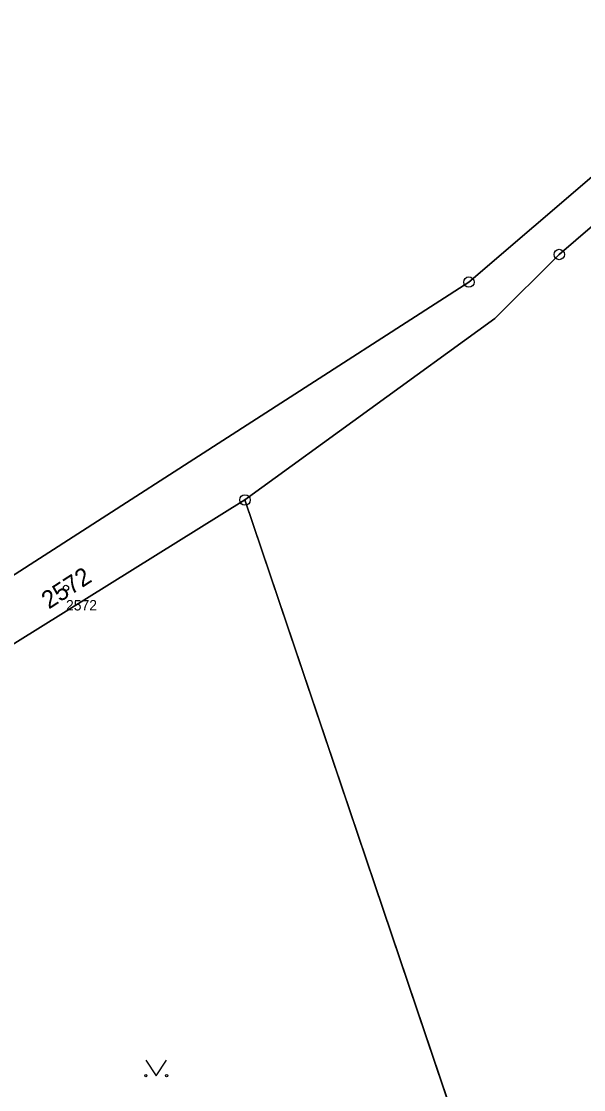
# Model space of a CAD drawing. Extents: x -751550 to -746116, y -1055108 to -1050700.
# Drawn here: x -749906.3 to -749852.4, y -1054238.1 to -1054135.7 of the extents above; entities that cross this region are included whole.
import ezdxf

# ---------------------------------------------------------------- set-up
doc = ezdxf.new("R2010")
doc.units = 0
for name, color, linetype in [('Definiční body', 7, 'Continuous'), ('Hranice parcel', 7, 'Continuous'), ('Parcelní čísla', 7, 'Continuous'), ('Polygon parcely', 7, 'Continuous'), ('Značky bodu BP', 7, 'Continuous'), ('Značky kultur', 7, 'Continuous')]:
    doc.layers.add(name, color=color, linetype=linetype)

msp = doc.modelspace()

# ---------------------------------------------------------------- linework, layer by layer
at = {"layer": 'Definiční body'}
msp.add_circle((-749902.04, -1054190.01), 0.25, dxfattribs=at)
at = {"layer": 'Hranice parcel'}
msp.add_line((-749853.75, -1054273.75), (-749884.88, -1054181.58), dxfattribs=at)
for points in [[(-750019.44, -1054201.62), (-749954.74, -1054206.18), (-749924.53, -1054199.99), (-749863.41, -1054160.69), (-749831.82, -1054133.61)], [(-749884.88, -1054181.58), (-749860.94, -1054164.2), (-749854.75, -1054158.05), (-749843.13, -1054148.05)], [(-749932.79, -1054210.76), (-749933.89, -1054207.25), (-749922.42, -1054203.17), (-749913.08, -1054199.11), (-749884.88, -1054181.58)]]:
    msp.add_lwpolyline(points, dxfattribs=at)
at = {"layer": 'Polygon parcely'}
msp.add_lwpolyline([(-749924.53, -1054199.99), (-749863.41, -1054160.69), (-749831.82, -1054133.61), (-749829.24, -1054128.91), (-749823.43, -1054121.77), (-749818.53, -1054117.44), (-749813.67, -1054113.97), (-749806.52, -1054109.35), (-749786.04, -1054096.58), (-749783.88, -1054094.91), (-749783.82, -1054094.86), (-749780.91, -1054093.02), (-749777.6, -1054091.04), (-749774.28, -1054088.96), (-749770.94, -1054087.06), (-749767.46, -1054085.25), (-749763.95, -1054083.59), (-749760.44, -1054082), (-749756.78, -1054080.47)], dxfattribs=at)
for points in [[(-749884.88, -1054181.58), (-749860.94, -1054164.2), (-749854.75, -1054158.05), (-749843.13, -1054148.05), (-749840.49, -1054145.78), (-749828.86, -1054139.16), (-749824.84, -1054127.63), (-749831.82, -1054133.61), (-749863.41, -1054160.69), (-749924.53, -1054199.99), (-749954.74, -1054206.18), (-750019.44, -1054201.62), (-750038.3, -1054200.29), (-750039.86, -1054200.18), (-750040.73, -1054200.22), (-750050.5, -1054200.64), (-750036.98, -1054205.54), (-750010.82, -1054207.83), (-749995.85, -1054209.14), (-749954.51, -1054212.59), (-749932.79, -1054210.76), (-749933.89, -1054207.25), (-749922.42, -1054203.17), (-749913.08, -1054199.11)], [(-749850.15, -1054271.69), (-749848.31, -1054270.08), (-749854.75, -1054263.02), (-749846.97, -1054251.36), (-749835.77, -1054260.32), (-749835.36, -1054259.81), (-749828.05, -1054249.68), (-749827.71, -1054249.81), (-749824.84, -1054245.38), (-749826.11, -1054244.65), (-749823.52, -1054240.57), (-749819.69, -1054232.72), (-749818.39, -1054228.57), (-749817.5, -1054224.31), (-749817.37, -1054223.05), (-749843.13, -1054148.05), (-749854.75, -1054158.05), (-749860.94, -1054164.2), (-749884.88, -1054181.58), (-749853.75, -1054273.75)], [(-749886.48, -1054280.3), (-749876.57, -1054279.09), (-749871.61, -1054278.49), (-749866.71, -1054277.65), (-749862.16, -1054276.73), (-749857.96, -1054275.49), (-749853.92, -1054273.85), (-749853.75, -1054273.75), (-749884.88, -1054181.58), (-749913.08, -1054199.11), (-749922.42, -1054203.17), (-749933.89, -1054207.25), (-749932.79, -1054210.76), (-749910.18, -1054283.35), (-749906.28, -1054283.18), (-749901.35, -1054282.42), (-749896.41, -1054281.66), (-749891.46, -1054280.91)]]:
    msp.add_lwpolyline(points, close=True, dxfattribs=at)
at = {"layer": 'Značky bodu BP'}
for centre, radius in [((-749854.75, -1054158.05), 0.5), ((-749854.75, -1054158.05), 0.0303), ((-749863.41, -1054160.69), 0.5), ((-749863.41, -1054160.69), 0.0303), ((-749884.88, -1054181.58), 0.5), ((-749884.88, -1054181.58), 0.0303)]:
    msp.add_circle(centre, radius, dxfattribs=at)
at = {"layer": 'Značky kultur'}
msp.add_lwpolyline([(-749894.39, -1054235.26), (-749893.39, -1054236.76), (-749892.39, -1054235.26)], dxfattribs=at)
for centre in [(-749894.39, -1054236.76), (-749892.39, -1054236.76)]:
    msp.add_circle(centre, 0.1, dxfattribs=at)

# ---------------------------------------------------------------- texts
at = {"layer": 'Definiční body'}
msp.add_text('2572', height=1, dxfattribs=at).set_placement((-749902.04, -1054192.17))
at = {"layer": 'Parcelní čísla'}
msp.add_text('2572', height=1.7, rotation=33, dxfattribs=at).set_placement((-749903.68, -1054192.09))

doc.saveas('drawing.dxf')
